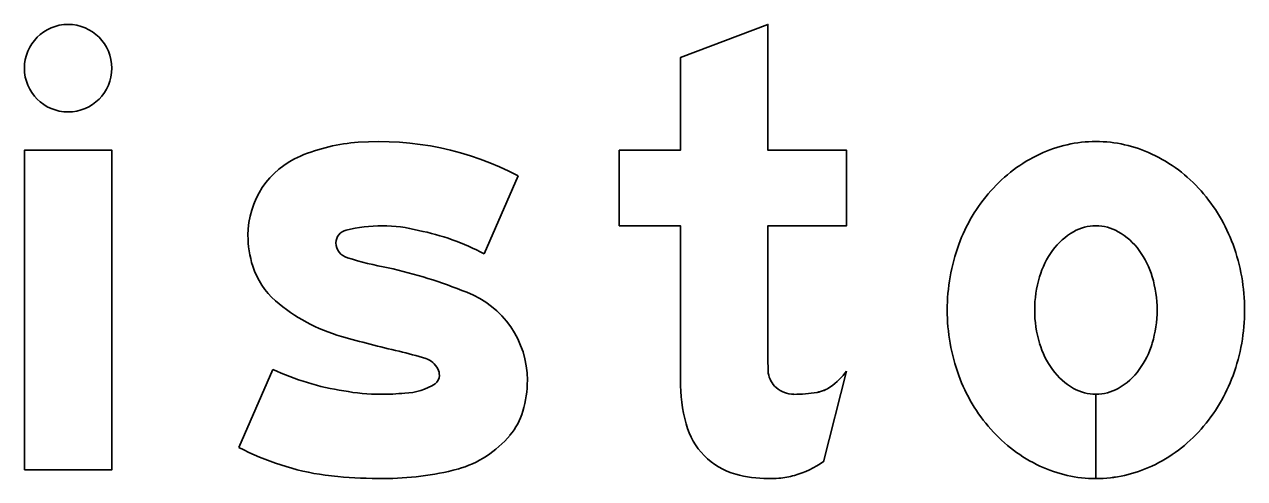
# Model space of a CAD drawing. Extents: x 1806251 to 1809821, y 414895 to 422886.
# Drawn here: x 1809677.0501 to 1809677.4211, y 415362.3153 to 415362.4533 of the extents above; entities that cross this region are included whole.
import ezdxf

# ---------------------------------------------------------------- set-up
doc = ezdxf.new("R2010")
doc.units = 0
for name, color, linetype in [('GSBWFILL', 7, 'Continuous'), ('GSCOLORFILL', 7, 'Continuous'), ('GSOUTLINE', 7, 'Continuous')]:
    doc.layers.add(name, color=color, linetype=linetype)

msp = doc.modelspace()

# ---------------------------------------------------------------- linework, layer by layer
at = {"layer": 'GSBWFILL'}
for p, q in [((1809677.18987, 415362.38362), (1809677.20019, 415362.40732)), ((1809677.12556, 415362.34853), (1809677.11523, 415362.32482)), ((1809677.2931, 415362.32047), (1809677.3001, 415362.34801)), ((1809677.37591, 415362.34094), (1809677.37591, 415362.31534)), ((1809677.37592, 415362.31534), (1809677.37592, 415362.34094)), ((1809677.11523, 415362.32482), (1809677.11523, 415362.32482))]:
    msp.add_line(p, q, dxfattribs=at)
msp.add_lwpolyline([(1809677.27616, 415362.35325), (1809677.27616, 415362.39215), (1809677.3001, 415362.39215), (1809677.3001, 415362.41509), (1809677.27616, 415362.41509), (1809677.27616, 415362.45333), (1809677.24956, 415362.44324), (1809677.24956, 415362.41509), (1809677.23094, 415362.41509), (1809677.23094, 415362.39215), (1809677.24956, 415362.39215), (1809677.24956, 415362.34521)], dxfattribs=at)
msp.add_lwpolyline([(1809677.05006, 415362.318), (1809677.07666, 415362.318), (1809677.07666, 415362.41509), (1809677.05006, 415362.41509)], close=True, dxfattribs=at)
msp.add_ellipse((1809677.06336, 415362.44003), major_axis=(0, 0.0133), ratio=0.999996, dxfattribs=at)
for centre, major_axis, ratio, start_param, end_param in [((1809677.15786, 415362.32657), (0, 0.09118), 0.999993, 5.800291, 6.352301), ((1809677.15552, 415362.36218), (0, 0.05549), 0.999993, 0.071378, 0.398007), ((1809677.37591, 415362.37767), (0, 0.04008), 0.999996, 0, 0.438571), ((1809677.37591, 415362.37767), (0, 0.04008), 0.999996, 5.844614, 6.283185), ((1809677.14411, 415362.38931), (0, 0.02607), 0.999993, 0.398006, 1.570796), ((1809677.37844, 415362.37228), (0, 0.04603), 0.999996, 0.438571, 0.847388), ((1809677.37338, 415362.37228), (0, 0.04603), 0.999996, 5.435798, 5.844614), ((1809677.38238, 415362.3688), (0, 0.05129), 0.999996, 0.847388, 1.220117), ((1809677.36944, 415362.3688), (0, 0.05129), 0.999996, 5.063069, 5.435798), ((1809677.14918, 415362.38931), (0, 0.03114), 0.999993, 1.570796, 1.879779), ((1809677.14879, 415362.38694), (0, 0.00399), 0.999993, 0.21891, 1.570796), ((1809677.15888, 415362.346), (0, 0.04615), 0.999993, 0, 0.239757), ((1809677.15888, 415362.34846), (0, 0.0437), 0.999993, 6.027142, 6.283185), ((1809677.15581, 415362.31968), (0, 0.07244), 0.999993, 5.793797, 6.086746), ((1809677.37916, 415362.37271), (0, 0.0203), 0.999996, 0.517724, 0.942), ((1809677.37591, 415362.37842), (0, 0.01373), 0.999996, 0, 0.517724), ((1809677.37591, 415362.37842), (0, 0.01373), 0.999996, 5.765461, 6.283185), ((1809677.37266, 415362.37271), (0, 0.0203), 0.999996, 5.341185, 5.765461), ((1809677.14946, 415362.38694), (0, 0.00465), 0.999993, 1.570796, 2.88808), ((1809677.38855, 415362.36655), (0, 0.05786), 0.999996, 1.220117, 1.570796), ((1809677.36327, 415362.36655), (0, 0.05786), 0.999996, 4.712389, 5.063069), ((1809677.17808, 415362.47722), (0, 0.09936), 0.999993, 2.83708, 2.965597), ((1809677.38428, 415362.36898), (0, 0.02664), 0.999996, 0.942, 1.278197), ((1809677.36753, 415362.36898), (0, 0.02664), 0.999996, 5.004989, 5.341185), ((1809677.14169, 415362.38692), (0, 0.02327), 0.999993, 1.879779, 2.42566), ((1809677.1259, 415362.22589), (0, 0.1574), 0.999993, 5.901211, 6.060377), ((1809677.39237, 415362.36655), (0, 0.03508), 0.999996, 1.278197, 1.570796), ((1809677.35944, 415362.36655), (0, 0.03508), 0.999996, 4.712389, 5.004989), ((1809677.17441, 415362.34521), (0, 0.0286), 0.999993, 4.712389, 5.919951), ((1809677.16041, 415362.40844), (0, 0.0518), 0.999993, 2.42566, 2.869403), ((1809677.38855, 415362.36655), (0, 0.05786), 0.999996, 1.570796, 1.921476), ((1809677.39237, 415362.36655), (0, 0.03508), 0.999996, 1.570796, 1.863396), ((1809677.35944, 415362.36655), (0, 0.03508), 0.999996, 4.419789, 4.712389), ((1809677.36327, 415362.36655), (0, 0.05786), 0.999996, 4.361709, 4.712389), ((1809677.23538, 415362.66599), (0, 0.32003), 0.999993, 2.860128, 2.916667), ((1809677.38428, 415362.36411), (0, 0.02664), 0.999996, 1.863396, 2.199593), ((1809677.36753, 415362.36411), (0, 0.02664), 0.999996, 4.083593, 4.419789), ((1809677.13071, 415362.21427), (0, 0.14365), 0.999993, 5.990951, 6.04928), ((1809677.16985, 415362.34545), (0, 0.00677), 0.999993, 5.20773, 5.944931), ((1809677.44267, 415362.35325), (0, 0.16651), 0.999997, 1.570796, 1.606005), ((1809677.15897, 415362.42005), (0, 0.07894), 0.999993, 2.70455, 2.991718), ((1809677.17143, 415362.34664), (0, 0.00483), 0.999993, 4.712389, 5.146352), ((1809677.28259, 415362.36106), (0, 0.02184), 0.999997, 3.756278, 4.071638), ((1809677.37916, 415362.36038), (0, 0.0203), 0.999996, 2.199593, 2.623869), ((1809677.37266, 415362.36038), (0, 0.0203), 0.999996, 3.659317, 4.083593), ((1809677.16526, 415362.35931), (0, 0.01802), 0.999993, 3.169414, 3.711965), ((1809677.17318, 415362.34664), (0, 0.00308), 0.999993, 3.769232, 4.712389), ((1809677.16963, 415362.34521), (0, 0.03338), 0.999993, 4.42655, 4.712389), ((1809677.30117, 415362.34521), (0, 0.05161), 0.999997, 1.570796, 1.830698), ((1809677.2838, 415362.34868), (0, 0.00765), 0.999997, 1.74085, 2.407828), ((1809677.38238, 415362.36429), (0, 0.05129), 0.999996, 1.921476, 2.294205), ((1809677.36944, 415362.36429), (0, 0.05129), 0.999996, 3.98898, 4.361709), ((1809677.15842, 415362.40144), (0, 0.0605), 0.999993, 2.95481, 3.141593), ((1809677.15842, 415362.41688), (0, 0.07594), 0.999993, 3.141593, 3.238422), ((1809677.28404, 415362.34895), (0, 0.00801), 0.999997, 2.407828, 3.141593), ((1809677.28404, 415362.38294), (0, 0.04201), 0.999997, 3.141593, 3.310762), ((1809677.28943, 415362.35137), (0, 0.00997), 0.999997, 3.310762, 3.756278), ((1809677.37591, 415362.35467), (0, 0.01373), 0.999996, 2.623869, 3.141593), ((1809677.37591, 415362.35467), (0, 0.01373), 0.999996, 3.142077, 3.659317), ((1809677.18251, 415362.34143), (0, 0.01995), 0.999993, 4.009587, 4.42655), ((1809677.27218, 415362.3375), (0, 0.02161), 0.999997, 1.830698, 2.869526), ((1809677.37844, 415362.36081), (0, 0.04603), 0.999996, 2.294205, 2.703022), ((1809677.37338, 415362.36081), (0, 0.04603), 0.999996, 3.580164, 3.98898), ((1809677.17326, 415362.34882), (0, 0.03179), 0.999993, 3.41426, 4.020407), ((1809677.15317, 415362.39769), (0, 0.08215), 0.999993, 2.661561, 2.999689), ((1809677.15926, 415362.40576), (0, 0.09042), 0.999993, 3.141593, 3.39368), ((1809677.2753, 415362.34664), (0, 0.03164), 0.999997, 3.427755, 3.738844), ((1809677.37591, 415362.35542), (0, 0.04008), 0.999996, 2.703022, 3.141593), ((1809677.37591, 415362.35542), (0, 0.04008), 0.999996, 3.141759, 3.580164), ((1809677.15095, 415362.3822), (0, 0.0665), 0.999993, 2.999689, 3.056979), ((1809677.15926, 415362.4787), (0, 0.16336), 0.999993, 3.056204, 3.141593), ((1809677.27616, 415362.35176), (0, 0.03642), 0.999997, 2.869526, 3.141593), ((1809677.27616, 415362.36779), (0, 0.05245), 0.999997, 3.141593, 3.205734), ((1809677.27814, 415362.33702), (0, 0.02161), 0.999997, 3.205734, 3.427755)]:
    msp.add_ellipse(centre, major_axis=major_axis, ratio=ratio, start_param=start_param, end_param=end_param, dxfattribs=at)
at = {"layer": 'GSCOLORFILL'}
for p, q in [((1809677.18987, 415362.38362), (1809677.20019, 415362.40732)), ((1809677.12556, 415362.34853), (1809677.11523, 415362.32482)), ((1809677.2931, 415362.32047), (1809677.3001, 415362.34801)), ((1809677.37591, 415362.34094), (1809677.37591, 415362.31534)), ((1809677.37592, 415362.31534), (1809677.37592, 415362.34094)), ((1809677.11523, 415362.32482), (1809677.11523, 415362.32482))]:
    msp.add_line(p, q, dxfattribs=at)
msp.add_lwpolyline([(1809677.27616, 415362.35325), (1809677.27616, 415362.39215), (1809677.3001, 415362.39215), (1809677.3001, 415362.41509), (1809677.27616, 415362.41509), (1809677.27616, 415362.45333), (1809677.24956, 415362.44324), (1809677.24956, 415362.41509), (1809677.23094, 415362.41509), (1809677.23094, 415362.39215), (1809677.24956, 415362.39215), (1809677.24956, 415362.34521)], dxfattribs=at)
msp.add_lwpolyline([(1809677.05006, 415362.318), (1809677.07666, 415362.318), (1809677.07666, 415362.41509), (1809677.05006, 415362.41509)], close=True, dxfattribs=at)
msp.add_ellipse((1809677.06336, 415362.44003), major_axis=(0, 0.0133), ratio=0.999996, dxfattribs=at)
for centre, major_axis, ratio, start_param, end_param in [((1809677.15786, 415362.32657), (0, 0.09118), 0.999993, 5.800291, 6.352301), ((1809677.15552, 415362.36218), (0, 0.05549), 0.999993, 0.071378, 0.398007), ((1809677.37591, 415362.37767), (0, 0.04008), 0.999996, 0, 0.438571), ((1809677.37591, 415362.37767), (0, 0.04008), 0.999996, 5.844614, 6.283185), ((1809677.14411, 415362.38931), (0, 0.02607), 0.999993, 0.398006, 1.570796), ((1809677.37844, 415362.37228), (0, 0.04603), 0.999996, 0.438571, 0.847388), ((1809677.37338, 415362.37228), (0, 0.04603), 0.999996, 5.435798, 5.844614), ((1809677.38238, 415362.3688), (0, 0.05129), 0.999996, 0.847388, 1.220117), ((1809677.36944, 415362.3688), (0, 0.05129), 0.999996, 5.063069, 5.435798), ((1809677.14918, 415362.38931), (0, 0.03114), 0.999993, 1.570796, 1.879779), ((1809677.14879, 415362.38694), (0, 0.00399), 0.999993, 0.21891, 1.570796), ((1809677.15888, 415362.346), (0, 0.04615), 0.999993, 0, 0.239757), ((1809677.15888, 415362.34846), (0, 0.0437), 0.999993, 6.027142, 6.283185), ((1809677.15581, 415362.31968), (0, 0.07244), 0.999993, 5.793797, 6.086746), ((1809677.37916, 415362.37271), (0, 0.0203), 0.999996, 0.517724, 0.942), ((1809677.37591, 415362.37842), (0, 0.01373), 0.999996, 0, 0.517724), ((1809677.37591, 415362.37842), (0, 0.01373), 0.999996, 5.765461, 6.283185), ((1809677.37266, 415362.37271), (0, 0.0203), 0.999996, 5.341185, 5.765461), ((1809677.14946, 415362.38694), (0, 0.00465), 0.999993, 1.570796, 2.88808), ((1809677.38855, 415362.36655), (0, 0.05786), 0.999996, 1.220117, 1.570796), ((1809677.36327, 415362.36655), (0, 0.05786), 0.999996, 4.712389, 5.063069), ((1809677.17808, 415362.47722), (0, 0.09936), 0.999993, 2.83708, 2.965597), ((1809677.38428, 415362.36898), (0, 0.02664), 0.999996, 0.942, 1.278197), ((1809677.36753, 415362.36898), (0, 0.02664), 0.999996, 5.004989, 5.341185), ((1809677.14169, 415362.38692), (0, 0.02327), 0.999993, 1.879779, 2.42566), ((1809677.1259, 415362.22589), (0, 0.1574), 0.999993, 5.901211, 6.060377), ((1809677.39237, 415362.36655), (0, 0.03508), 0.999996, 1.278197, 1.570796), ((1809677.35944, 415362.36655), (0, 0.03508), 0.999996, 4.712389, 5.004989), ((1809677.17441, 415362.34521), (0, 0.0286), 0.999993, 4.712389, 5.919951), ((1809677.16041, 415362.40844), (0, 0.0518), 0.999993, 2.42566, 2.869403), ((1809677.38855, 415362.36655), (0, 0.05786), 0.999996, 1.570796, 1.921476), ((1809677.39237, 415362.36655), (0, 0.03508), 0.999996, 1.570796, 1.863396), ((1809677.35944, 415362.36655), (0, 0.03508), 0.999996, 4.419789, 4.712389), ((1809677.36327, 415362.36655), (0, 0.05786), 0.999996, 4.361709, 4.712389), ((1809677.23538, 415362.66599), (0, 0.32003), 0.999993, 2.860128, 2.916667), ((1809677.38428, 415362.36411), (0, 0.02664), 0.999996, 1.863396, 2.199593), ((1809677.36753, 415362.36411), (0, 0.02664), 0.999996, 4.083593, 4.419789), ((1809677.13071, 415362.21427), (0, 0.14365), 0.999993, 5.990951, 6.04928), ((1809677.16985, 415362.34545), (0, 0.00677), 0.999993, 5.20773, 5.944931), ((1809677.44267, 415362.35325), (0, 0.16651), 0.999997, 1.570796, 1.606005), ((1809677.15897, 415362.42005), (0, 0.07894), 0.999993, 2.70455, 2.991718), ((1809677.17143, 415362.34664), (0, 0.00483), 0.999993, 4.712389, 5.146352), ((1809677.28259, 415362.36106), (0, 0.02184), 0.999997, 3.756278, 4.071638), ((1809677.37916, 415362.36038), (0, 0.0203), 0.999996, 2.199593, 2.623869), ((1809677.37266, 415362.36038), (0, 0.0203), 0.999996, 3.659317, 4.083593), ((1809677.16526, 415362.35931), (0, 0.01802), 0.999993, 3.169414, 3.711965), ((1809677.17318, 415362.34664), (0, 0.00308), 0.999993, 3.769232, 4.712389), ((1809677.16963, 415362.34521), (0, 0.03338), 0.999993, 4.42655, 4.712389), ((1809677.30117, 415362.34521), (0, 0.05161), 0.999997, 1.570796, 1.830698), ((1809677.2838, 415362.34868), (0, 0.00765), 0.999997, 1.74085, 2.407828), ((1809677.38238, 415362.36429), (0, 0.05129), 0.999996, 1.921476, 2.294205), ((1809677.36944, 415362.36429), (0, 0.05129), 0.999996, 3.98898, 4.361709), ((1809677.15842, 415362.40144), (0, 0.0605), 0.999993, 2.95481, 3.141593), ((1809677.15842, 415362.41688), (0, 0.07594), 0.999993, 3.141593, 3.238422), ((1809677.28404, 415362.34895), (0, 0.00801), 0.999997, 2.407828, 3.141593), ((1809677.28404, 415362.38294), (0, 0.04201), 0.999997, 3.141593, 3.310762), ((1809677.28943, 415362.35137), (0, 0.00997), 0.999997, 3.310762, 3.756278), ((1809677.37591, 415362.35467), (0, 0.01373), 0.999996, 2.623869, 3.141593), ((1809677.37591, 415362.35467), (0, 0.01373), 0.999996, 3.142077, 3.659317), ((1809677.18251, 415362.34143), (0, 0.01995), 0.999993, 4.009587, 4.42655), ((1809677.27218, 415362.3375), (0, 0.02161), 0.999997, 1.830698, 2.869526), ((1809677.37844, 415362.36081), (0, 0.04603), 0.999996, 2.294205, 2.703022), ((1809677.37338, 415362.36081), (0, 0.04603), 0.999996, 3.580164, 3.98898), ((1809677.17326, 415362.34882), (0, 0.03179), 0.999993, 3.41426, 4.020407), ((1809677.15317, 415362.39769), (0, 0.08215), 0.999993, 2.661561, 2.999689), ((1809677.15926, 415362.40576), (0, 0.09042), 0.999993, 3.141593, 3.39368), ((1809677.2753, 415362.34664), (0, 0.03164), 0.999997, 3.427755, 3.738844), ((1809677.37591, 415362.35542), (0, 0.04008), 0.999996, 2.703022, 3.141593), ((1809677.37591, 415362.35542), (0, 0.04008), 0.999996, 3.141759, 3.580164), ((1809677.15095, 415362.3822), (0, 0.0665), 0.999993, 2.999689, 3.056979), ((1809677.15926, 415362.4787), (0, 0.16336), 0.999993, 3.056204, 3.141593), ((1809677.27616, 415362.35176), (0, 0.03642), 0.999997, 2.869526, 3.141593), ((1809677.27616, 415362.36779), (0, 0.05245), 0.999997, 3.141593, 3.205734), ((1809677.27814, 415362.33702), (0, 0.02161), 0.999997, 3.205734, 3.427755)]:
    msp.add_ellipse(centre, major_axis=major_axis, ratio=ratio, start_param=start_param, end_param=end_param, dxfattribs=at)
at = {"layer": 'GSOUTLINE'}
for p, q in [((1809677.18987, 415362.38362), (1809677.20019, 415362.40732)), ((1809677.12556, 415362.34853), (1809677.11523, 415362.32482)), ((1809677.2931, 415362.32047), (1809677.3001, 415362.34801)), ((1809677.11523, 415362.32482), (1809677.11523, 415362.32482))]:
    msp.add_line(p, q, dxfattribs=at)
msp.add_lwpolyline([(1809677.27616, 415362.35325), (1809677.27616, 415362.39215), (1809677.3001, 415362.39215), (1809677.3001, 415362.41509), (1809677.27616, 415362.41509), (1809677.27616, 415362.45333), (1809677.24956, 415362.44324), (1809677.24956, 415362.41509), (1809677.23094, 415362.41509), (1809677.23094, 415362.39215), (1809677.24956, 415362.39215), (1809677.24956, 415362.34521)], dxfattribs=at)
msp.add_lwpolyline([(1809677.05006, 415362.318), (1809677.07666, 415362.318), (1809677.07666, 415362.41509), (1809677.05006, 415362.41509)], close=True, dxfattribs=at)
msp.add_ellipse((1809677.06336, 415362.44003), major_axis=(0, 0.0133), ratio=0.999996, dxfattribs=at)
for centre, major_axis, ratio, start_param, end_param in [((1809677.15786, 415362.32657), (0, 0.09118), 0.999993, 5.800291, 6.352301), ((1809677.15552, 415362.36218), (0, 0.05549), 0.999993, 0.071378, 0.398007), ((1809677.37591, 415362.37767), (0, 0.04008), 0.999996, 0, 0.438571), ((1809677.37591, 415362.37767), (0, 0.04008), 0.999996, 5.844614, 6.283185), ((1809677.14411, 415362.38931), (0, 0.02607), 0.999993, 0.398006, 1.570796), ((1809677.37844, 415362.37228), (0, 0.04603), 0.999996, 0.438571, 0.847388), ((1809677.37338, 415362.37228), (0, 0.04603), 0.999996, 5.435798, 5.844614), ((1809677.38238, 415362.3688), (0, 0.05129), 0.999996, 0.847388, 1.220117), ((1809677.36944, 415362.3688), (0, 0.05129), 0.999996, 5.063069, 5.435798), ((1809677.14918, 415362.38931), (0, 0.03114), 0.999993, 1.570796, 1.879779), ((1809677.14879, 415362.38694), (0, 0.00399), 0.999993, 0.21891, 1.570796), ((1809677.15888, 415362.346), (0, 0.04615), 0.999993, 0, 0.239757), ((1809677.15888, 415362.34846), (0, 0.0437), 0.999993, 6.027142, 6.283185), ((1809677.15581, 415362.31968), (0, 0.07244), 0.999993, 5.793797, 6.086746), ((1809677.37916, 415362.37271), (0, 0.0203), 0.999996, 0.517724, 0.942), ((1809677.37591, 415362.37842), (0, 0.01373), 0.999996, 0, 0.517724), ((1809677.37591, 415362.37842), (0, 0.01373), 0.999996, 5.765461, 6.283185), ((1809677.37266, 415362.37271), (0, 0.0203), 0.999996, 5.341185, 5.765461), ((1809677.14946, 415362.38694), (0, 0.00465), 0.999993, 1.570796, 2.88808), ((1809677.38855, 415362.36655), (0, 0.05786), 0.999996, 1.220117, 1.570796), ((1809677.36327, 415362.36655), (0, 0.05786), 0.999996, 4.712389, 5.063069), ((1809677.17808, 415362.47722), (0, 0.09936), 0.999993, 2.83708, 2.965597), ((1809677.38428, 415362.36898), (0, 0.02664), 0.999996, 0.942, 1.278197), ((1809677.36753, 415362.36898), (0, 0.02664), 0.999996, 5.004989, 5.341185), ((1809677.14169, 415362.38692), (0, 0.02327), 0.999993, 1.879779, 2.42566), ((1809677.1259, 415362.22589), (0, 0.1574), 0.999993, 5.901211, 6.060377), ((1809677.39237, 415362.36655), (0, 0.03508), 0.999996, 1.278197, 1.570796), ((1809677.35944, 415362.36655), (0, 0.03508), 0.999996, 4.712389, 5.004989), ((1809677.17441, 415362.34521), (0, 0.0286), 0.999993, 4.712389, 5.919951), ((1809677.16041, 415362.40844), (0, 0.0518), 0.999993, 2.42566, 2.869403), ((1809677.38855, 415362.36655), (0, 0.05786), 0.999996, 1.570796, 1.921476), ((1809677.39237, 415362.36655), (0, 0.03508), 0.999996, 1.570796, 1.863396), ((1809677.35944, 415362.36655), (0, 0.03508), 0.999996, 4.419789, 4.712389), ((1809677.36327, 415362.36655), (0, 0.05786), 0.999996, 4.361709, 4.712389), ((1809677.23538, 415362.66599), (0, 0.32003), 0.999993, 2.860128, 2.916667), ((1809677.38428, 415362.36411), (0, 0.02664), 0.999996, 1.863396, 2.199593), ((1809677.36753, 415362.36411), (0, 0.02664), 0.999996, 4.083593, 4.419789), ((1809677.13071, 415362.21427), (0, 0.14365), 0.999993, 5.990951, 6.04928), ((1809677.16985, 415362.34545), (0, 0.00677), 0.999993, 5.20773, 5.944931), ((1809677.44267, 415362.35325), (0, 0.16651), 0.999997, 1.570796, 1.606005), ((1809677.15897, 415362.42005), (0, 0.07894), 0.999993, 2.70455, 2.991718), ((1809677.17143, 415362.34664), (0, 0.00483), 0.999993, 4.712389, 5.146352), ((1809677.28259, 415362.36106), (0, 0.02184), 0.999997, 3.756278, 4.071638), ((1809677.37916, 415362.36038), (0, 0.0203), 0.999996, 2.199593, 2.623869), ((1809677.37266, 415362.36038), (0, 0.0203), 0.999996, 3.659317, 4.083593), ((1809677.16526, 415362.35931), (0, 0.01802), 0.999993, 3.169414, 3.711965), ((1809677.17318, 415362.34664), (0, 0.00308), 0.999993, 3.769232, 4.712389), ((1809677.16963, 415362.34521), (0, 0.03338), 0.999993, 4.42655, 4.712389), ((1809677.30117, 415362.34521), (0, 0.05161), 0.999997, 1.570796, 1.830698), ((1809677.2838, 415362.34868), (0, 0.00765), 0.999997, 1.74085, 2.407828), ((1809677.38238, 415362.36429), (0, 0.05129), 0.999996, 1.921476, 2.294205), ((1809677.36944, 415362.36429), (0, 0.05129), 0.999996, 3.98898, 4.361709), ((1809677.15842, 415362.40144), (0, 0.0605), 0.999993, 2.95481, 3.141593), ((1809677.15842, 415362.41688), (0, 0.07594), 0.999993, 3.141593, 3.238422), ((1809677.28404, 415362.34895), (0, 0.00801), 0.999997, 2.407828, 3.141593), ((1809677.28404, 415362.38294), (0, 0.04201), 0.999997, 3.141593, 3.310762), ((1809677.28943, 415362.35137), (0, 0.00998), 0.999997, 3.310762, 3.756278), ((1809677.37591, 415362.35467), (0, 0.01373), 0.999996, 2.623869, 3.141593), ((1809677.37591, 415362.35467), (0, 0.01373), 0.999996, 3.141593, 3.659317), ((1809677.18251, 415362.34143), (0, 0.01995), 0.999993, 4.009587, 4.42655), ((1809677.27218, 415362.3375), (0, 0.02161), 0.999997, 1.830698, 2.869526), ((1809677.37844, 415362.36081), (0, 0.04603), 0.999996, 2.294205, 2.703022), ((1809677.37338, 415362.36081), (0, 0.04603), 0.999996, 3.580164, 3.98898), ((1809677.17326, 415362.34882), (0, 0.03179), 0.999993, 3.41426, 4.020407), ((1809677.15317, 415362.39769), (0, 0.08215), 0.999993, 2.661561, 2.999689), ((1809677.15926, 415362.40576), (0, 0.09042), 0.999993, 3.141593, 3.39368), ((1809677.2753, 415362.34664), (0, 0.03164), 0.999997, 3.427755, 3.738844), ((1809677.37591, 415362.35542), (0, 0.04008), 0.999996, 2.703022, 3.141593), ((1809677.37591, 415362.35542), (0, 0.04008), 0.999996, 3.141593, 3.580164), ((1809677.15095, 415362.3822), (0, 0.0665), 0.999993, 2.999689, 3.056979), ((1809677.15926, 415362.4787), (0, 0.16336), 0.999993, 3.056204, 3.141593), ((1809677.27616, 415362.35176), (0, 0.03642), 0.999997, 2.869526, 3.141593), ((1809677.27616, 415362.36779), (0, 0.05245), 0.999997, 3.141593, 3.205734), ((1809677.27814, 415362.33702), (0, 0.02161), 0.999997, 3.205734, 3.427755)]:
    msp.add_ellipse(centre, major_axis=major_axis, ratio=ratio, start_param=start_param, end_param=end_param, dxfattribs=at)

doc.saveas('drawing.dxf')
